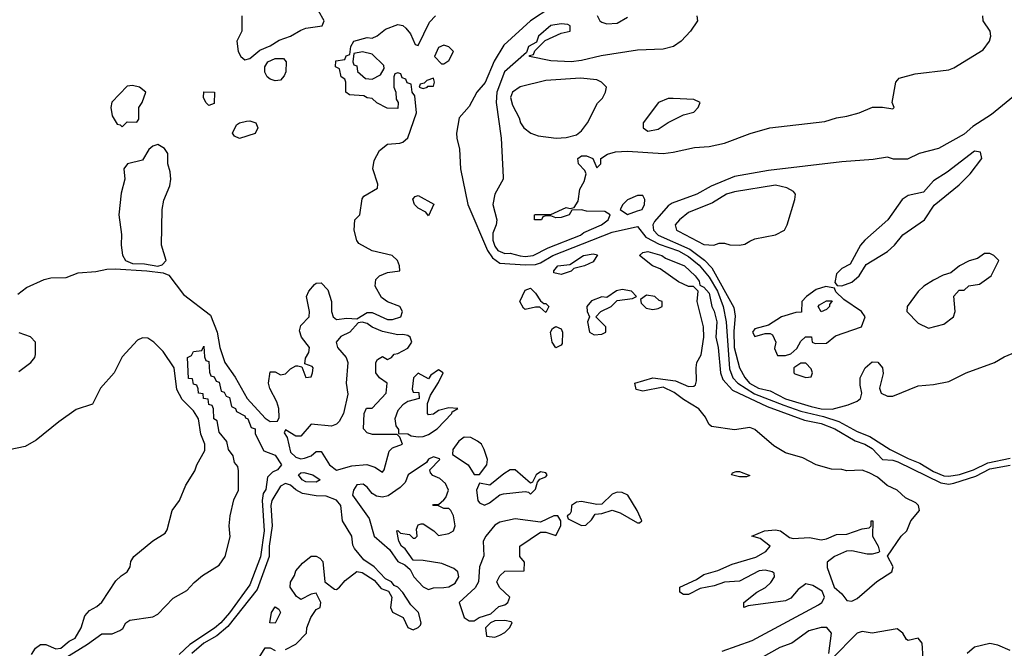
# Model space of a CAD drawing. Header units: inches. Extents: x 2348341 to 2479810, y 460419 to 613669.
# Tile 264 of 656: x 2391708 to 2395567, y 540250 to 542715. Entities that reach past the tile are written whole.
import ezdxf

# ---------------------------------------------------------------- set-up
doc = ezdxf.new("R2010")
doc.units = ezdxf.units.IN
doc.header["$MEASUREMENT"] = 0
doc.layers.add('C3594', color=7, linetype='Continuous')

msp = doc.modelspace()

# ---------------------------------------------------------------- linework, layer by layer
at = {"layer": 'C3594', "color": 2}
for points, elevation in [([(2393790, 542762.4), (2393710, 542709.7), (2393605.5, 542614.5), (2393568.1, 542551.9), (2393532.2, 542467.8), (2393500.5, 542430), (2393470, 542374), (2393431, 542330), (2393420.7, 542270), (2393421.6, 542250), (2393432.5, 542207.5), (2393435.3, 542130), (2393464.4, 541990), (2393541.5, 541810), (2393560.7, 541780.7), (2393590, 541760.7), (2393690, 541753.9), (2393730, 541755.4), (2393750, 541761.2), (2393797.6, 541790), (2394030, 541882), (2394130, 541904.4), (2394162.5, 541862.5), (2394214.8, 541834.8), (2394290, 541808.5), (2394330, 541786), (2394372, 541752), (2394410, 541705.5), (2394443.5, 541650), (2394465.5, 541590), (2394477.7, 541530), (2394490, 541346), (2394503.6, 541310), (2394522.7, 541290), (2394588.3, 541248.3), (2394703.6, 541203.6), (2394770, 541179.8), (2394859.2, 541159.2), (2394918.7, 541138.7), (2394990, 541100.7), (2395040.4, 541080.4), (2395120.5, 541030), (2395190, 540993.7), (2395235.8, 540975.8), (2395290, 540942.7), (2395330, 540926.3), (2395350, 540924.6), (2395391.4, 540931.4), (2395446.3, 540950), (2395502.5, 540977.5), (2395590, 540995.5)], 30), ([(2391701.5, 541638.5), (2391735.1, 541664.9), (2391803.5, 541696.5), (2391830, 541702.3), (2391890, 541704), (2391937.2, 541722.8), (2392006.9, 541726.9), (2392050, 541736.5), (2392081.8, 541738.2), (2392206, 541730), (2392270, 541722), (2392292.4, 541712.4), (2392350, 541637.6), (2392455.9, 541555.9), (2392481.6, 541490), (2392493.2, 541430), (2392512.3, 541370), (2392553.1, 541313.1), (2392599.6, 541230), (2392670, 541152.2), (2392690, 541139.3), (2392719, 541141), (2392724.7, 541155.3), (2392723.6, 541190), (2392716.1, 541216.1), (2392688.1, 541268.1), (2392683.7, 541290), (2392690, 541334), (2392710, 541334), (2392730, 541322.8), (2392750, 541326), (2392770, 541346), (2392790, 541358), (2392798, 541358), (2392814, 541354), (2392830, 541312), (2392850, 541314), (2392855.3, 541330), (2392858, 541350), (2392854.6, 541354.6), (2392826, 541366), (2392828, 541388), (2392842, 541410), (2392844, 541430), (2392812.7, 541470), (2392805.1, 541494.9), (2392810, 541516), (2392842.7, 541550), (2392844.5, 541570), (2392831.8, 541630), (2392840.9, 541650), (2392863.3, 541676.7), (2392870, 541682), (2392890, 541683), (2392915.8, 541655.8), (2392930.6, 541610), (2392930.7, 541570), (2392937.3, 541550), (2392950, 541539.1), (2392990, 541544.9), (2393030, 541542), (2393070, 541566.8), (2393090, 541566.8), (2393150, 541538.8), (2393170, 541538.8), (2393202, 541550), (2393208.7, 541570), (2393198, 541590), (2393150, 541609), (2393126, 541626), (2393102, 541670), (2393104, 541696), (2393118, 541710), (2393150, 541724), (2393198, 541730), (2393197.2, 541750), (2393189, 541770), (2393168, 541790), (2393090, 541809), (2393037.2, 541837.2), (2393029.4, 541849.4), (2393019.3, 541890), (2393022, 541930), (2393042, 541950), (2393050, 542012), (2393057.2, 542022.8), (2393110, 542054), (2393112.3, 542070), (2393092.3, 542130), (2393098, 542162), (2393118, 542202), (2393150, 542226), (2393198, 542230), (2393210, 542234), (2393230, 542251.3), (2393264, 542350), (2393256.4, 542416.4), (2393246, 542430), (2393242, 542462), (2393227.3, 542467.3), (2393222, 542482), (2393207.3, 542487.3), (2393202, 542502), (2393190, 542506), (2393178, 542502), (2393174, 542490), (2393174, 542450), (2393182, 542430), (2393183.6, 542403.6), (2393192, 542390), (2393190, 542366), (2393148.4, 542368.4), (2393108.4, 542388.4), (2393090, 542406), (2393070, 542408), (2393056.4, 542416.4), (2393000.4, 542420.4), (2392986, 542430), (2392986, 542470), (2392982, 542482), (2392968, 542490), (2392962, 542522), (2392946, 542530), (2392947.3, 542552.7), (2392982, 542558), (2392987.3, 542572.7), (2393002, 542578), (2393006, 542610), (2393018, 542630), (2393070, 542644.7), (2393090, 542642), (2393108.9, 542651.1), (2393142, 542678), (2393190, 542696), (2393210, 542691.3), (2393222, 542682), (2393239.8, 542659.8), (2393258, 542618), (2393270, 542614), (2393314.6, 542705.4), (2393338, 542730)], 30), ([(2392578.7, 542730), (2392579.3, 542670), (2392559.3, 542630), (2392564.6, 542590), (2392574.9, 542570), (2392590, 542557.6), (2392610, 542562), (2392650, 542595.6), (2392690, 542611.7), (2392725, 542635), (2392770, 542650.3), (2392810, 542674), (2392830, 542681.1), (2392893.2, 542690), (2392902, 542710), (2392879, 542750)], 34), ([(2394362, 542730), (2394364.7, 542710), (2394338, 542670), (2394301, 542630), (2394271, 542610), (2394230, 542599.5), (2394130, 542595.1), (2393986.6, 542573.4), (2393910, 542554.5), (2393870, 542549.6), (2393790, 542553.2), (2393706, 542570), (2393706, 542574), (2393722, 542578), (2393727.3, 542592.7), (2393767.3, 542632.7), (2393830, 542662), (2393866, 542670), (2393866, 542690), (2393856.4, 542696.4), (2393830, 542698), (2393790, 542692.3), (2393742, 542650), (2393734, 542626), (2393702, 542610), (2393694, 542586), (2393608.5, 542510), (2393578.9, 542430), (2393575.3, 542390), (2393595.3, 542250), (2393602.8, 542097.2), (2393602.8, 542090), (2393570.8, 542030), (2393562.8, 541990), (2393578, 541930), (2393576, 541910), (2393562.6, 541877.4), (2393562.7, 541850), (2393570, 541826.4), (2393582.6, 541810), (2393610, 541798.3), (2393630, 541798.9), (2393670, 541789.3), (2393690, 541786.5), (2393721.2, 541790), (2393780, 541820), (2393906, 541870), (2393919.3, 541880.7), (2393989, 541910), (2394015.3, 541930), (2394022, 541950), (2394002, 541962), (2393930, 541964), (2393910, 541968.7), (2393872, 541968), (2393862, 541950), (2393830, 541939), (2393810, 541938), (2393790, 541946), (2393770, 541946), (2393758, 541942), (2393754, 541930), (2393726, 541930), (2393726, 541950), (2393730, 541951.3), (2393790, 541951.3), (2393850, 541978), (2393866, 541974), (2393882, 541978), (2393897.2, 542002.8), (2393904, 542050), (2393920.2, 542079.8), (2393928.7, 542110), (2393923.1, 542123.1), (2393899, 542150), (2393895.3, 542170), (2393910, 542181), (2393930, 542181), (2393954, 542170), (2393970, 542134), (2393986, 542150), (2393986, 542170), (2394012.5, 542187.5), (2394043.3, 542196.7), (2394090, 542199.5), (2394230, 542190.4), (2394270, 542194.9), (2394353.4, 542213.4), (2394410, 542217.3), (2394470, 542230.4), (2394571.3, 542268.7), (2394648, 542290), (2394864.4, 542315.6), (2394910, 542330.5), (2394950, 542336.3), (2394998, 542350), (2395051.3, 542371.3), (2395090, 542372), (2395130, 542364.7), (2395135.3, 542370), (2395128, 542390), (2395142, 542470), (2395154.6, 542485.4), (2395218, 542502), (2395350, 542518), (2395370, 542525.5), (2395483.9, 542596.1), (2395509.3, 542630), (2395515.1, 542650), (2395512.3, 542670), (2395484.5, 542710), (2395482.9, 542730)], 34), ([(2393971.1, 542731.1), (2393982, 542710), (2393990, 542704.7), (2394010, 542698), (2394050, 542701), (2394090, 542724.7)], 34), ([(2395681.9, 542478.1), (2395516.8, 542343.2), (2395444.3, 542295.7), (2395410, 542265.6), (2395310, 542209.6), (2395234, 542190), (2395188.4, 542168.4), (2395132.7, 542167.3), (2395110, 542175.3), (2395053.4, 542166.6), (2394930, 542157.6), (2394643.3, 542123.3), (2394510, 542099.6), (2394418.5, 542061.5), (2394362.8, 542030), (2394265.3, 541994.7), (2394250, 541984.5), (2394196, 541924), (2394190.4, 541910), (2394192.2, 541890), (2394210.4, 541870), (2394334.4, 541814.4), (2394392.2, 541772.2), (2394421.5, 541741.5), (2394506.6, 541586.6), (2394512.7, 541552.7), (2394506.7, 541493.3), (2394508.8, 541430), (2394529.1, 541350), (2394550, 541312.4), (2394569.1, 541290), (2394603.8, 541270), (2394650, 541259.7), (2394710, 541228.7), (2394810, 541198.2), (2394850, 541189.4), (2394892.3, 541187.7), (2394955.3, 541204.7), (2394990, 541218.8), (2395004, 541230), (2395009, 541250), (2395002, 541282), (2395002.7, 541310), (2395021.6, 541350), (2395050, 541373.7), (2395071.4, 541371.4), (2395090.3, 541350), (2395092.2, 541327.8), (2395078.8, 541270), (2395084.7, 541250), (2395110, 541238.8), (2395130, 541238.8), (2395230, 541278.8), (2395290, 541284), (2395350, 541295.5), (2395418, 541330), (2395528.7, 541370), (2395567.2, 541392.8), (2395630, 541419.1)], 34), ([(2394461.7, 540238.3), (2394579.3, 540280.7), (2394839, 540421), (2394852.3, 540430), (2394858.9, 540441.1), (2394862.9, 540450), (2394854, 540474), (2394816.9, 540496.9), (2394790, 540502.7), (2394759.9, 540480.1), (2394730, 540447), (2394710, 540436.2), (2394563.5, 540416.5), (2394546, 540410), (2394546.6, 540430), (2394598, 540470), (2394631.1, 540488.9), (2394652.6, 540507.4), (2394666.6, 540530), (2394664.7, 540544.7), (2394658, 540550), (2394630, 540556.3), (2394606.5, 540553.5), (2394530, 540513), (2394470, 540509.7), (2394430, 540495.6), (2394375.3, 540484.7), (2394330, 540461.2), (2394310, 540461.2), (2394295.3, 540470), (2394295.3, 540490), (2394360.5, 540519.5), (2394390, 540539.5), (2394444.9, 540555.1), (2394500.1, 540579.9), (2394593.2, 540606.8), (2394633.2, 540630), (2394649.2, 540650), (2394610, 540681.2), (2394578, 540690), (2394628, 540710), (2394670, 540714.3), (2394690.2, 540710.2), (2394724.8, 540684.8), (2394739.9, 540679.9), (2394804.4, 540684.4), (2394850, 540675.8), (2394870, 540678.7), (2394910, 540695.6), (2394950, 540697.6), (2395010, 540718.8), (2395038, 540722), (2395046, 540730), (2395046, 540750), (2395052, 540750), (2395051, 540690), (2395073.4, 540650), (2395078.8, 540630), (2395074.6, 540625.4), (2395050, 540618.7), (2395030, 540618.9), (2394970, 540632.8), (2394948.8, 540631.2), (2394902, 540610), (2394872.7, 540587.3), (2394872.7, 540567.3), (2394901, 540490), (2394930, 540464), (2394950, 540437.3), (2394970, 540434.4), (2394990, 540444.9), (2395067.5, 540512.5), (2395126.6, 540550), (2395132.3, 540570), (2395109.2, 540610.8), (2395162.7, 540690), (2395185.2, 540710), (2395200.9, 540750), (2395234.3, 540790), (2395231.3, 540810), (2395220.4, 540820.4), (2395180.1, 540840.1), (2395147, 540870), (2395108.8, 540888.8), (2395070, 540920.5), (2395037.5, 540937.5), (2395010, 540948), (2394950, 540946), (2394930, 540951.5), (2394890, 540951.8), (2394829.7, 540969.7), (2394777.4, 540997.4), (2394710, 541017), (2394664.4, 541044.4), (2394590, 541107.3), (2394570, 541115.6), (2394510, 541107), (2394420.1, 541120.1), (2394409.3, 541129.3), (2394396.3, 541156.3), (2394370, 541189.4), (2394310, 541225.1), (2394273.4, 541253.4), (2394230, 541274), (2394150, 541258.4), (2394124.8, 541264.8), (2394119, 541290), (2394190.4, 541310.4), (2394278.8, 541298.8), (2394330, 541276), (2394350, 541278), (2394356.5, 541283.5), (2394361.2, 541298.8), (2394359.3, 541350), (2394362.7, 541370), (2394378.9, 541401.1), (2394389.6, 541470), (2394387.8, 541510), (2394363.7, 541610), (2394368, 541650), (2394348.9, 541668.9), (2394330, 541669.2), (2394290, 541686.6), (2394218, 541738), (2394188, 541750), (2394138, 541790), (2394150, 541802), (2394170, 541806), (2394224.7, 541790), (2394239.9, 541779.9), (2394314, 541750), (2394356.3, 541710), (2394371, 541689), (2394374, 541674), (2394390, 541666), (2394410, 541642.8), (2394420.7, 541590), (2394430, 541571.3), (2394440.3, 541530), (2394437.1, 541470), (2394446, 541430), (2394454.7, 541330), (2394463.6, 541303.6), (2394502.3, 541262.3), (2394638, 541198), (2394784, 541144), (2394850, 541131), (2394903, 541110), (2394983.4, 541063.4), (2395020.5, 541050), (2395050, 541033.4), (2395090.3, 540990.3), (2395130, 540987.9), (2395150, 540981.2), (2395318.7, 540898.7), (2395350, 540893.9), (2395370, 540897.1), (2395455.1, 540924.9), (2395510, 540953.3), (2395590, 540968.4)], 26), ([(2391704.4, 541335.6), (2391751.6, 541370), (2391767.6, 541390), (2391770, 541402), (2391769.5, 541450), (2391750.7, 541470.7), (2391706.6, 541486.6)], 30), ([(2391754.3, 540225.7), (2391769.6, 540250.4), (2391790, 540264.9), (2391810, 540265.5), (2391850, 540248.5), (2391870, 540250.8), (2391902.3, 540277.7), (2391925.2, 540290), (2391949.2, 540330), (2391963.2, 540376.8), (2391981.2, 540398.8), (2392010, 540414), (2392030, 540430.8), (2392085.6, 540514.4), (2392105.4, 540534.6), (2392129, 540550), (2392141.2, 540570), (2392144, 540590), (2392155.3, 540610), (2392230, 540671.3), (2392278, 540702), (2392285.6, 540714.4), (2392305.2, 540790), (2392334, 540830), (2392359.3, 540890), (2392394.8, 540945.2), (2392402.7, 540970), (2392434, 541026), (2392433.3, 541050), (2392418.7, 541090), (2392409.6, 541150), (2392390, 541180.5), (2392345.6, 541225.6), (2392324.2, 541264.2), (2392313.1, 541350), (2392270, 541413.3), (2392233.3, 541450), (2392210, 541465.4), (2392190, 541466.9), (2392170, 541457.7), (2392110, 541393.3), (2392079, 541330), (2392024.9, 541270), (2391993.3, 541206.7), (2391930, 541186.2), (2391861.9, 541138.1), (2391773.4, 541066.6), (2391730, 541041.8), (2391610, 541015.9)], 30), ([(2391874.9, 540205.1), (2391974.3, 540265.7), (2392030, 540306.8), (2392070, 540307.3), (2392100.2, 540319.8), (2392112.3, 540327.7), (2392124, 540350), (2392140.1, 540359.9), (2392230, 540373.4), (2392250, 540384), (2392310, 540446), (2392362.7, 540477.3), (2392391.5, 540508.5), (2392424.7, 540535.3), (2392490, 540575.8), (2392513.7, 540610), (2392533.4, 540686.6), (2392529.6, 540730), (2392533, 540770), (2392547.9, 540832.1), (2392566, 540870), (2392566, 540946), (2392563.1, 540963.1), (2392550, 540978), (2392544.7, 541004.7), (2392526.6, 541030), (2392520.4, 541060.4), (2392490, 541098), (2392482, 541142), (2392469.4, 541150), (2392468.4, 541188.4), (2392462, 541202), (2392450, 541206), (2392447.3, 541227.3), (2392428.7, 541230), (2392427.3, 541247.3), (2392408.7, 541250), (2392408, 541268), (2392402, 541282), (2392390, 541286), (2392386, 541306), (2392370, 541308), (2392366, 541390), (2392382, 541398), (2392390, 541414), (2392422, 541418), (2392430, 541434), (2392432.7, 541392.7), (2392438, 541378), (2392450, 541374), (2392452.7, 541332.7), (2392458, 541318), (2392470, 541314), (2392478, 541298), (2392490, 541294), (2392498, 541258), (2392510, 541254), (2392518, 541238), (2392530, 541234), (2392538, 541198), (2392554, 541190), (2392558, 541178), (2392590, 541162), (2392593.7, 541153.7), (2392602, 541150), (2392615.3, 541115.3), (2392630.6, 541110), (2392630.8, 541090.8), (2392664.7, 541024.7), (2392710, 541006.8), (2392734.9, 540970), (2392718.8, 540950), (2392699.1, 540940.9), (2392679.6, 540920.4), (2392673, 540873), (2392662.8, 540857.2), (2392659, 540830), (2392666, 540710), (2392651.9, 540608.1), (2392610, 540498.3), (2392531, 540389), (2392496.2, 540350), (2392471.5, 540328.5), (2392375.1, 540264.9), (2392333.7, 540226.3)], 26), ([(2392750, 540244.7), (2392790, 540266.8), (2392832.7, 540310), (2392834, 540330), (2392849.3, 540370.7), (2392870, 540402), (2392886, 540410), (2392888, 540430), (2392870, 540466), (2392850, 540462), (2392810, 540442), (2392804.7, 540444.7), (2392793.2, 540453.2), (2392768.7, 540490), (2392769, 540509), (2392784.7, 540535.3), (2392790, 540554), (2392816.4, 540583.6), (2392850, 540611.3), (2392870, 540611.3), (2392884, 540604), (2392896, 540590), (2392904.7, 540510), (2392942, 540482), (2392950, 540481), (2392962, 540490), (2392984.1, 540515.9), (2393029.4, 540550.6), (2393050, 540547.3), (2393097.1, 540517.1), (2393124.9, 540484.9), (2393154, 540474), (2393167.3, 540450), (2393162, 540410), (2393170, 540391.3), (2393210.6, 540370.6), (2393230, 540331.3), (2393250, 540322), (2393270, 540331.3), (2393278.6, 540341.4), (2393281.2, 540350), (2393271.6, 540390), (2393241, 540421), (2393210, 540469.3), (2393190, 540489.2), (2393175.9, 540495.9), (2393165.2, 540510), (2393142, 540522), (2393097.6, 540570), (2393056.9, 540596.9), (2393020.8, 540640.8), (2393014.5, 540654.5), (2393009.5, 540690), (2392974, 540750), (2392967.3, 540810), (2392950, 540831.2), (2392910, 540846), (2392870, 540847.6), (2392816.8, 540856.8), (2392790, 540871.2), (2392770, 540889.6), (2392750, 540896.3), (2392730, 540885.1), (2392696.5, 540830), (2392692.1, 540810), (2392697.8, 540730), (2392685.8, 540650), (2392686.2, 540610), (2392639.1, 540480.9), (2392524.6, 540335.4), (2392481.3, 540298.7), (2392430.4, 540270), (2392382.7, 540230)], 30), ([(2394879, 540230), (2394889.4, 540310), (2394871.2, 540331.2), (2394850, 540331.5), (2394801.4, 540318.6), (2394734.8, 540270), (2394687.1, 540252.9), (2394610.2, 540209.8)], 26), ([(2395249.5, 540210), (2395246, 540270), (2395230, 540289.2), (2395190, 540281.2), (2395184.1, 540284.1), (2395169.3, 540310), (2395146.8, 540326.8), (2395050, 540309.4), (2395010, 540315.6), (2394990, 540309.6), (2394890, 540208)], 26), ([(2392646.3, 540213.7), (2392670, 540252), (2392690, 540252), (2392710, 540242)], 30), ([(2395590, 540241.2), (2395542, 540262), (2395510, 540269.2), (2395450, 540254), (2395422, 540230)], 26)]:
    msp.add_lwpolyline(points, dxfattribs=dict(at, elevation=elevation))
for points, elevation in [([(2393370, 542615.3), (2393350, 542606), (2393334, 542570), (2393362, 542542), (2393370, 542542), (2393390, 542554), (2393408, 542590), (2393390, 542608)], 30), ([(2392710, 542475.3), (2392690, 542482), (2392678, 542490), (2392669.1, 542509.1), (2392669.2, 542530), (2392681.2, 542550), (2392710, 542562.8), (2392742, 542562), (2392752, 542550), (2392751.3, 542510), (2392745.4, 542494.6), (2392730, 542478)], 30), ([(2393052, 542588), (2393018, 542582), (2393014, 542550), (2393018, 542538), (2393030, 542534), (2393032, 542512), (2393063.6, 542483.6), (2393090, 542482), (2393122, 542498), (2393136.4, 542523.6), (2393135.3, 542535.3), (2393090, 542579)], 30), ([(2393330, 542486), (2393303.6, 542476.4), (2393294, 542466), (2393278, 542462), (2393274, 542450), (2393290, 542444.7), (2393306, 542450), (2393306, 542454), (2393330, 542454), (2393334, 542470)], 30), ([(2393905.8, 542485.8), (2393770, 542476.2), (2393670, 542451.8), (2393639.3, 542430), (2393632.2, 542410), (2393639.2, 542379.2), (2393666, 542330), (2393671.3, 542310), (2393684.7, 542290), (2393711.3, 542270), (2393739.9, 542259.9), (2393810.5, 542250.5), (2393850, 542252.4), (2393890, 542263.8), (2393910, 542278.8), (2393933.2, 542310), (2393972.9, 542387.1), (2393992.5, 542407.5), (2394004, 542430), (2394008.7, 542450), (2393988.7, 542470), (2393970, 542479.3)], 38), ([(2392150, 542457.2), (2392130, 542454), (2392069, 542391), (2392064.9, 542370), (2392070, 542338), (2392090, 542304.7), (2392102, 542302), (2392110, 542294), (2392130, 542314), (2392167.3, 542312.7), (2392175.3, 542324.7), (2392175.3, 542370), (2392188.7, 542390), (2392202, 542430), (2392178, 542450)], 34), ([(2392450, 542378), (2392438, 542390), (2392428.7, 542410), (2392430, 542432), (2392472, 542430), (2392470, 542386)], 30), ([(2394270, 542405.2), (2394250, 542405.2), (2394212, 542390), (2394151.3, 542310), (2394152, 542290), (2394170, 542278), (2394210, 542286), (2394250, 542312), (2394310, 542342), (2394350, 542352), (2394368, 542370), (2394375.3, 542390), (2394350, 542402)], 38), ([(2392570, 542249), (2392550, 542258), (2392542, 542270), (2392558, 542302), (2392569.3, 542310.7), (2392596.9, 542316.9), (2392610, 542318), (2392634, 542310), (2392642, 542290), (2392631, 542269)], 30), ([(2392250, 542225.2), (2392230, 542219), (2392213.7, 542206.3), (2392190, 542164), (2392130.9, 542149.1), (2392116, 542130), (2392120.7, 542090), (2392105.5, 542034.5), (2392096.9, 541950), (2392107.2, 541872.8), (2392106.3, 541830), (2392111.5, 541791.5), (2392123.1, 541770), (2392150, 541759.3), (2392198, 541758), (2392250, 541748.3), (2392266.9, 541753.1), (2392282.9, 541770), (2392263.6, 541830), (2392266.6, 541970), (2392273, 542007), (2392296.4, 542063.6), (2392300.5, 542090), (2392298.3, 542118.3), (2392289.3, 542150), (2392289, 542190), (2392275.3, 542210)], 34), ([(2395450, 542199), (2395343.8, 542116.2), (2395290, 542082.7), (2395250, 542039), (2395190, 542025.2), (2395166.8, 542010), (2395110.5, 541929.5), (2395020.7, 541850), (2395004, 541830), (2394963.6, 541756.4), (2394930, 541739), (2394910, 541718), (2394903.6, 541683.6), (2394912, 541672), (2394930, 541671.3), (2394970, 541686), (2394998, 541710), (2395025.6, 541754.4), (2395110, 541806), (2395137.2, 541830), (2395169.5, 541870.5), (2395254, 541930), (2395292.5, 541987.5), (2395390, 542066.8), (2395433.2, 542110), (2395479, 542170), (2395474.6, 542194.6)], 38), ([(2394670, 542066.3), (2394510, 542039.7), (2394478.8, 542030), (2394423, 541997), (2394330, 541958.7), (2394294, 541930), (2394277.3, 541910), (2394282.8, 541890), (2394290, 541884.9), (2394390, 541833), (2394429.2, 541830.8), (2394450, 541838), (2394470, 541838), (2394491.3, 541831.3), (2394530, 541830.8), (2394550, 541834.8), (2394570, 541846), (2394590, 541856), (2394670, 541870.5), (2394705.2, 541890), (2394716, 541910), (2394746.6, 542010), (2394749.2, 542030), (2394740.9, 542040.9), (2394715.2, 542055.2)], 38), ([(2393310, 541946), (2393300.4, 541960.4), (2393270, 541975.3), (2393255.3, 541990), (2393249.3, 542010.7), (2393258, 542022), (2393270, 542024.7), (2393331.3, 541991.3)], 26), ([(2394150, 542026), (2394130, 542026), (2394090, 542008), (2394072, 541990), (2394062, 541970), (2394090, 541951.3), (2394130, 541965.5), (2394148, 541970), (2394157.2, 541990), (2394158, 542010)], 34), ([(2393830, 541715.3), (2393802, 541722), (2393802, 541730), (2393818, 541750), (2393864.7, 541755.3), (2393918, 541790), (2393956, 541796), (2393972.7, 541792.7), (2393955.3, 541764.7), (2393922, 541750), (2393880.7, 541739.3), (2393870, 541729.2)], 26), ([(2395510, 541798), (2395490, 541798), (2395462, 541778), (2395430, 541768.7), (2395392, 541750), (2395358, 541722), (2395327.5, 541712.5), (2395290, 541693.2), (2395251.3, 541670), (2395230, 541648.7), (2395186, 541590), (2395184.7, 541570), (2395230, 541524.7), (2395270, 541504.7), (2395330, 541521), (2395368, 541550), (2395375.3, 541570), (2395368.9, 541631.1), (2395390, 541654), (2395410, 541654), (2395428.4, 541671.6), (2395470, 541678), (2395515.3, 541710), (2395546, 541770), (2395526, 541790)], 38), ([(2393762, 541602), (2393770, 541602), (2393782, 541590), (2393770, 541566), (2393747.3, 541587.3), (2393730, 541588), (2393690, 541578), (2393683.1, 541583.1), (2393668, 541610), (2393690, 541654), (2393710, 541662), (2393730, 541642), (2393750, 541612)], 26), ([(2394070, 541657.2), (2394047.9, 541652.1), (2394010, 541626), (2393990, 541628), (2393950, 541612.3), (2393931.3, 541590), (2393932, 541570), (2393942, 541550), (2393934, 541530), (2393942, 541490), (2393959.6, 541479.6), (2393990, 541482), (2394006, 541490), (2394006, 541510), (2393966, 541550), (2393986, 541570), (2394026, 541590), (2394050, 541614), (2394110, 541622), (2394126, 541630), (2394106, 541650)], 30), ([(2394165.4, 541634.6), (2394142, 541618), (2394143.6, 541603.6), (2394163.6, 541583.6), (2394190, 541578), (2394210, 541582), (2394226, 541590), (2394226, 541610), (2394214, 541614), (2394198, 541630)], 30), ([(2394868.4, 541668.4), (2394830, 541657.2), (2394792, 541630), (2394774, 541610), (2394772.7, 541567.3), (2394750, 541566), (2394694, 541550), (2394642.8, 541517.2), (2394590, 541502), (2394581, 541490), (2394590, 541472), (2394630, 541484.7), (2394650, 541484.7), (2394658.8, 541478.8), (2394672, 541450), (2394666, 541426), (2394678, 541398), (2394710, 541398), (2394730, 541404.7), (2394754.6, 541425.4), (2394770, 541454), (2394788.4, 541471.6), (2394811.3, 541471.3), (2394814, 541450), (2394825.4, 541445.4), (2394870, 541446), (2394905.2, 541474.8), (2395008, 541510), (2395022, 541550), (2395008, 541570), (2394938, 541618), (2394907.3, 541647.3), (2394902, 541662)], 38), ([(2394850, 541568.7), (2394838, 541590), (2394843.1, 541596.9), (2394870, 541612), (2394892.7, 541612.7), (2394882, 541598), (2394882, 541590), (2394870, 541578)], 38), ([(2393050, 541529.3), (2393034.4, 541525.6), (2393002.8, 541490), (2392967, 541473), (2392948.2, 541450), (2392954, 541430), (2392988.2, 541390), (2392994.9, 541370), (2392988.2, 541290), (2392993.7, 541246.3), (2392977.3, 541170), (2392960.5, 541139.5), (2392950, 541128.7), (2392930, 541121.2), (2392850, 541128.7), (2392810, 541082), (2392790, 541082), (2392750, 541106), (2392744.7, 541095.3), (2392756, 541076), (2392770, 541018.8), (2392790, 540999.3), (2392810, 540993.4), (2392824.1, 540995.9), (2392850, 541004.7), (2392870, 541021), (2392890, 541021), (2392922, 540970), (2392950, 540948.9), (2393010, 540966), (2393069.4, 540970.6), (2393100, 540960), (2393130, 540940.5), (2393136.9, 540950), (2393156.6, 541023.4), (2393170, 541036), (2393208, 541050), (2393198, 541078), (2393188, 541088), (2393091.1, 541088.9), (2393070, 541095.3), (2393055.3, 541110), (2393058, 541170), (2393068, 541192), (2393090, 541191.3), (2393145.2, 541250), (2393148.7, 541290), (2393118, 541310), (2393104, 541330), (2393104, 541370), (2393110, 541382), (2393130, 541394), (2393150, 541382), (2393166, 541390), (2393176.4, 541403.6), (2393190, 541406), (2393230, 541426.8), (2393245.2, 541450), (2393239, 541470), (2393230, 541476), (2393210, 541480.9), (2393190, 541479.3), (2393130, 541492.7), (2393089.7, 541509.7), (2393070, 541523.7)], 30), ([(2393810, 541428), (2393795.3, 541450), (2393788.7, 541490), (2393796.4, 541503.6), (2393810, 541512), (2393830, 541502), (2393836, 541490), (2393834.8, 541445.2), (2393830, 541438)], 26), ([(2394790, 541368), (2394770, 541368), (2394742, 541350), (2394742, 541330), (2394746.4, 541326.4), (2394790, 541311.3), (2394810, 541314), (2394815.3, 541330), (2394810, 541346)], 38), ([(2393350, 541342), (2393319.6, 541320.4), (2393310, 541306), (2393270, 541328.7), (2393251.3, 541310), (2393246.4, 541266.4), (2393250, 541254), (2393272.7, 541252.7), (2393274, 541230), (2393230, 541218), (2393210, 541204), (2393190, 541182), (2393178.8, 541150), (2393182.8, 541122.8), (2393192.7, 541107.3), (2393192.7, 541092.7), (2393229, 541091), (2393242.5, 541082.5), (2393270, 541079.1), (2393290, 541080.5), (2393310, 541088.5), (2393344, 541110), (2393402, 541170), (2393403.1, 541176.9), (2393426, 541190), (2393390, 541193.2), (2393350, 541182), (2393330, 541168), (2393310, 541166), (2393306, 541170), (2393306, 541210), (2393318, 541242), (2393350, 541292), (2393368, 541330)], 30), ([(2393450, 541078.4), (2393430, 541062), (2393406, 541030), (2393404.7, 541010), (2393466, 540970), (2393490, 540932), (2393510, 540932), (2393539, 540970), (2393542, 540990), (2393528.7, 541030), (2393518, 541050), (2393502.7, 541062.7), (2393476.2, 541076.2)], 30), ([(2393330, 541001.2), (2393310, 540991.8), (2393302, 540978), (2393231, 540930), (2393219.5, 540900.5), (2393199.6, 540880.4), (2393151.8, 540848.2), (2393130, 540843.1), (2393106.7, 540846.7), (2393090, 540856.9), (2393070, 540882.4), (2393054, 540894), (2393030, 540891.1), (2393016.5, 540870), (2393013.1, 540850), (2393078.5, 540758.5), (2393097.1, 540690), (2393157.2, 540637.2), (2393190, 540590.5), (2393217.6, 540577.6), (2393238.8, 540558.8), (2393253, 540530), (2393290, 540490.6), (2393310, 540480.7), (2393330, 540487.7), (2393370, 540488.2), (2393390, 540490.4), (2393415.1, 540504.9), (2393429.4, 540530), (2393425.2, 540550), (2393410, 540562.7), (2393362.9, 540582.9), (2393290, 540594), (2393250, 540595.3), (2393219.6, 540639.6), (2393205.2, 540650), (2393194, 540670), (2393186, 540710), (2393190, 540711.3), (2393201, 540701), (2393236, 540696), (2393250, 540682), (2393258, 540682), (2393266, 540690), (2393263.1, 540716.9), (2393270, 540734), (2393282, 540738), (2393290, 540738), (2393332, 540710), (2393350, 540692), (2393390, 540700.7), (2393408.7, 540710), (2393415.3, 540730), (2393408.7, 540770), (2393398, 540790), (2393390, 540798), (2393370, 540798), (2393350, 540808), (2393328, 540810), (2393330, 540814), (2393350, 540814), (2393370, 540832), (2393379, 540841), (2393388.7, 540870), (2393376.5, 540896.5), (2393355.5, 540915.5), (2393328, 540928), (2393318, 540938), (2393315.3, 540950), (2393355.3, 540990), (2393353.2, 540993.2)], 30), ([(2392870, 540900.9), (2392830, 540902.6), (2392815.1, 540910), (2392800.9, 540930), (2392810, 540938), (2392821.3, 540938.7), (2392857.3, 540930), (2392886, 540910)], 26), ([(2393650, 540949.2), (2393630, 540949.2), (2393605.5, 540934.5), (2393550.8, 540889.2), (2393510, 540898), (2393498.8, 540870), (2393504, 540830), (2393510, 540821), (2393530, 540810.8), (2393550, 540820.7), (2393590, 540851.3), (2393604.7, 540855.3), (2393690, 540864.7), (2393702, 540862), (2393710, 540854), (2393730, 540874), (2393738, 540902), (2393747.3, 540912.7), (2393770, 540922), (2393775.3, 540930), (2393770, 540938), (2393750, 540942), (2393732, 540930), (2393718, 540902), (2393710, 540898)], 30), ([(2394530, 540922), (2394498, 540930), (2394502, 540938), (2394516.4, 540943.6), (2394530, 540942.8), (2394570, 540928), (2394557.3, 540922.7)], 26), ([(2394050, 540862), (2394030, 540854.5), (2393990, 540815.3), (2393970, 540814), (2393910, 540825.2), (2393890, 540822.7), (2393871, 540810), (2393870, 540786), (2393864.7, 540775.3), (2393854, 540770), (2393858, 540758), (2393910, 540732), (2393927.3, 540732.7), (2393950, 540754), (2393964, 540776), (2393990, 540778), (2394030, 540791.3), (2394061.4, 540781.4), (2394130, 540742), (2394138, 540742), (2394146, 540750), (2394128.7, 540790), (2394091.8, 540850), (2394070, 540860.7)], 30), ([(2393818, 540770), (2393802, 540770), (2393750, 540744), (2393650, 540757.6), (2393590, 540744.5), (2393570, 540732.3), (2393535.5, 540690), (2393524.4, 540670), (2393527.3, 540612.7), (2393510.5, 540570), (2393506.7, 540510), (2393493.1, 540486.9), (2393431.3, 540430), (2393450.9, 540370.9), (2393470, 540358), (2393490, 540358), (2393509.3, 540370.7), (2393555.3, 540384.7), (2393586.6, 540413.4), (2393610, 540421), (2393622, 540430), (2393628.7, 540450), (2393588.9, 540488.9), (2393578, 540510), (2393590, 540534), (2393610, 540552), (2393686, 540554), (2393687.3, 540587.3), (2393668.7, 540610), (2393668, 540650), (2393750, 540706), (2393770, 540706), (2393810, 540692), (2393828.7, 540730), (2393828.7, 540750)], 30), ([(2392710, 540348), (2392688.7, 540350), (2392695.3, 540390), (2392710, 540412), (2392723.6, 540403.6), (2392731, 540390)], 30), ([(2393610, 540359), (2393570, 540358), (2393554, 540350), (2393534, 540330), (2393538, 540298), (2393570, 540294), (2393590, 540302), (2393610, 540312), (2393628, 540330), (2393638, 540350), (2393634, 540354)], 30)]:
    msp.add_lwpolyline(points, close=True, dxfattribs=dict(at, elevation=elevation))

doc.saveas('drawing.dxf')
